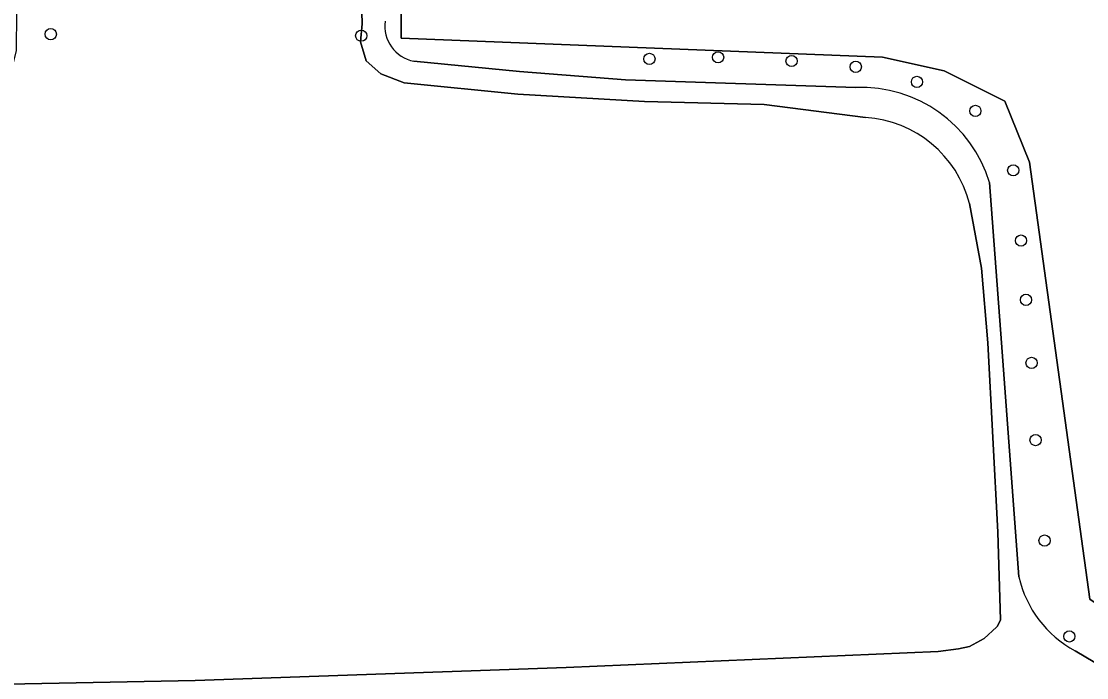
# Model space of a CAD drawing. Extents: x 162722 to 165104, y 384719 to 386284.
# Drawn here: x 164758.3 to 164850.8, y 385220.9 to 385277.9 of the extents above; entities that cross this region are included whole.
import ezdxf

# ---------------------------------------------------------------- set-up
doc = ezdxf.new("R2010")
doc.units = 0
for name, color, linetype in [('IMGEO_Boom', 7, 'Continuous'), ('IMGEO_Grasland_agrarisch', 7, 'Continuous'), ('IMGEO_Grasland_overig', 7, 'Continuous'), ('IMGEO_Groenvoorziening', 7, 'Continuous')]:
    doc.layers.add(name, color=color, linetype=linetype)

msp = doc.modelspace()

# ---------------------------------------------------------------- linework, layer by layer
at = {"layer": 'IMGEO_Boom'}
for centre in [(164760.833, 385276.804), (164787.801, 385276.673), (164812.827, 385274.657), (164818.788, 385274.796), (164825.172, 385274.476), (164830.741, 385273.971), (164836.059, 385272.662), (164841.13, 385270.147), (164844.416, 385264.986), (164845.094, 385258.888), (164845.527, 385253.743), (164846.014, 385248.267), (164846.359, 385241.568), (164847.144, 385232.849), (164849.292, 385224.525)]:
    msp.add_circle(centre, 0.489, dxfattribs=at)
at = {"layer": 'IMGEO_Grasland_agrarisch'}
msp.add_lwpolyline([(164926.719, 385288.44), (164883.623, 385302.383), (164856.401, 385311.197), (164859.395, 385332.725), (164860.059, 385346.98), (164852.932, 385346.413), (164828.149, 385339.674), (164791.049, 385329.189), (164791.255, 385276.446), (164833.076, 385274.808), (164838.434, 385273.618), (164843.701, 385270.98), (164845.818, 385265.689), (164851.057, 385227.755), (164865.161, 385217.981), (164910.641, 385188.43)], dxfattribs=at)
at = {"layer": 'IMGEO_Grasland_overig'}
for points in [[(164910.641, 385188.43), (164865.161, 385217.981), (164851.057, 385227.755), (164845.818, 385265.689), (164843.701, 385270.98), (164838.434, 385273.618), (164833.076, 385274.808), (164791.255, 385276.446), (164791.049, 385329.189), (164828.149, 385339.674), (164852.932, 385346.413), (164860.059, 385346.98), (164859.395, 385332.725), (164856.401, 385311.197), (164883.623, 385302.383), (164926.719, 385288.44)], [(164787.147, 385303.373), (164787.883, 385277.702), (164787.727, 385276.133), (164788.231, 385274.504), (164789.488, 385273.352), (164791.53, 385272.592), (164801.397, 385271.591), (164812.386, 385270.966), (164822.793, 385270.701), (164831.594, 385269.561)], [(164830.758, 385272.173), (164810.757, 385272.85), (164801.552, 385273.557), (164792.364, 385274.454)], [(164792.364, 385274.454), (164801.552, 385273.557), (164810.757, 385272.85), (164830.758, 385272.173)], [(164844.908, 385229.694), (164843.402, 385250), (164842.369, 385263.922)], [(164842.369, 385263.922), (164843.402, 385250), (164844.908, 385229.694)], [(164840.623, 385262.097), (164841.67, 385256.502), (164842.203, 385250), (164843.074, 385233.585), (164843.304, 385225.981), (164843.046, 385225.431), (164842.953, 385225.344), (164841.9, 385224.333), (164840.632, 385223.665), (164839.664, 385223.453), (164837.888, 385223.231), (164805.595, 385221.832), (164773.373, 385220.691), (164748.217, 385220.223)], [(164853.217, 385221.254), (164849.784, 385223.285)], [(164849.784, 385223.285), (164853.217, 385221.254), (164896.724, 385194.229), (164909.304, 385187.127), (164909.863, 385186.831)]]:
    msp.add_lwpolyline(points, dxfattribs=at)
for centre, radius, start, end in [((164792.966, 385277.51), 3.114, 172.41023, 258.8525), ((164792.966, 385277.51), 3.114, 172.41023, 258.8525), ((164831.225, 385260.535), 11.648, 16.90725, 92.29608), ((164831.225, 385260.535), 11.648, 16.90725, 92.29608), ((164830.991, 385259.638), 9.941, 14.31995, 86.52104), ((164854.422, 385231.873), 9.761, 192.90119, 241.62693), ((164854.422, 385231.873), 9.761, 192.90119, 241.62693)]:
    msp.add_arc(centre, radius, start, end, dxfattribs=at)
at = {"layer": 'IMGEO_Groenvoorziening'}
for points in [[(164831.594, 385269.561), (164822.793, 385270.701), (164812.386, 385270.966), (164801.397, 385271.591), (164791.53, 385272.592), (164789.488, 385273.352), (164788.231, 385274.504), (164787.727, 385276.133), (164787.883, 385277.702), (164787.147, 385303.373)], [(164757.859, 385278.722), (164757.843, 385275.356), (164751.427, 385250), (164748.439, 385238.196), (164748.068, 385236.73), (164747.743, 385235.445), (164743.831, 385219.066), (164745.22, 385219.233), (164745.655, 385219.772), (164746.287, 385220.022), (164748.217, 385220.223), (164773.373, 385220.691), (164805.595, 385221.832), (164837.888, 385223.231), (164839.664, 385223.453), (164840.632, 385223.665), (164841.9, 385224.333), (164842.953, 385225.344), (164843.046, 385225.431), (164843.304, 385225.981), (164843.074, 385233.585), (164842.203, 385250), (164841.67, 385256.502)], [(164841.67, 385256.502), (164840.623, 385262.097)]]:
    msp.add_lwpolyline(points, dxfattribs=at)
msp.add_arc((164830.991, 385259.638), 9.941, 14.31995, 86.52104, dxfattribs=at)

doc.saveas('drawing.dxf')
